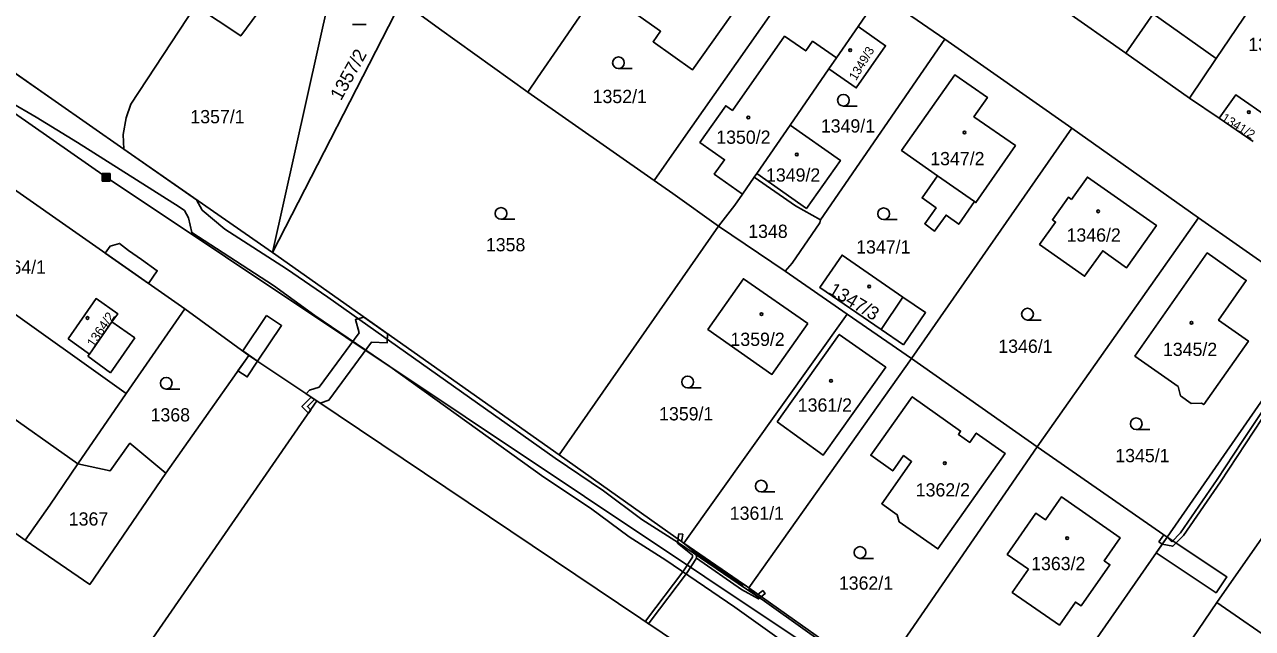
# Model space of a CAD drawing. Extents: x -756746 to -753363, y -1166406 to -1161727.
# Drawn here: x -755028.6 to -754871.1, y -1163796 to -1163718.6 of the extents above; entities that cross this region are included whole.
import ezdxf

# ---------------------------------------------------------------- set-up
doc = ezdxf.new("R2010")
doc.units = 0
for name, color, linetype in [('Hranice parcel', 7, 'Continuous'), ('Parcelní čísla', 7, 'Continuous'), ('Poz předměty', 7, 'Continuous'), ('Vnitřní kresba', 7, 'Continuous'), ('Věcná břemena k části', 7, 'Continuous'), ('Značky budov', 7, 'Continuous'), ('Značky kultur', 7, 'Continuous')]:
    doc.layers.add(name, color=color, linetype=linetype)

msp = doc.modelspace()

# ---------------------------------------------------------------- linework, layer by layer
at = {"layer": 'Hranice parcel'}
for p, q in [((-754996.82, -1163747.81), (-754988.39, -1163710.03)), ((-754921.72, -1163718.8), (-754918.9, -1163714.71)), ((-754918.9, -1163714.71), (-754910.58, -1163720.42)), ((-754996.82, -1163747.81), (-754980.28, -1163715.58)), ((-754887.38, -1163722.21), (-754895.56, -1163716.51)), ((-754924.5, -1163722.84), (-754921.72, -1163718.8)), ((-754910.58, -1163720.42), (-754926.54, -1163743.61)), ((-754910.58, -1163720.42), (-754894.3, -1163731.84)), ((-754925.46, -1163724.23), (-754924.5, -1163722.84)), ((-754879.21, -1163727.98), (-754887.38, -1163722.21)), ((-754930.44, -1163731.45), (-754925.46, -1163724.23)), ((-754947.85, -1163738.54), (-754964.07, -1163727.22)), ((-754875.4, -1163730.58), (-754879.21, -1163727.98)), ((-755044.04, -1163729.81), (-755008.06, -1163755.01)), ((-754871.04, -1163733.56), (-754875.4, -1163730.58)), ((-754934.71, -1163737.64), (-754930.44, -1163731.45)), ((-754914.88, -1163761.4), (-754894.3, -1163731.84)), ((-754894.3, -1163731.84), (-754878.07, -1163743.35)), ((-755015.86, -1163734.53), (-754996.82, -1163747.81)), ((-754935.05, -1163738.13), (-754936.53, -1163740.29)), ((-754935.05, -1163738.13), (-754934.71, -1163737.64)), ((-755015.59, -1163765.87), (-755051.29, -1163740.36)), ((-754878.07, -1163743.35), (-754898.73, -1163772.73)), ((-754878.07, -1163743.35), (-754861.66, -1163754.84)), ((-754960.05, -1163773.74), (-754939.62, -1163744.42)), ((-754939.62, -1163744.42), (-754931.06, -1163750.19)), ((-754996.82, -1163747.81), (-754960.05, -1163773.74)), ((-755057.64, -1163749.59), (-755021.76, -1163774.87)), ((-754931.06, -1163750.19), (-754923.11, -1163755.69)), ((-755008.06, -1163755.01), (-755015.59, -1163765.87)), ((-754999.85, -1163760.98), (-755008.06, -1163755.01)), ((-754944.05, -1163785.07), (-754923.11, -1163755.69)), ((-754923.11, -1163755.69), (-754914.88, -1163761.4)), ((-754861.66, -1163754.84), (-754882.09, -1163784.28)), ((-755010.49, -1163776.1), (-754999.85, -1163760.98)), ((-754991.11, -1163766.83), (-754999.85, -1163760.98)), ((-754914.88, -1163761.4), (-754935.71, -1163790.81)), ((-754898.73, -1163772.73), (-754914.88, -1163761.4)), ((-755027.81, -1163819.83), (-754991.11, -1163766.83)), ((-755021.76, -1163774.87), (-755015.59, -1163765.87)), ((-754944.1, -1163798.41), (-754991.11, -1163766.83)), ((-754919.23, -1163802.43), (-754898.73, -1163772.73)), ((-754898.73, -1163772.73), (-754882.09, -1163784.28)), ((-754960.05, -1163773.74), (-754944.05, -1163785.07)), ((-754875.73, -1163792.69), (-754867.09, -1163780.32)), ((-754882.09, -1163784.28), (-754902.71, -1163813.95)), ((-754944.05, -1163785.07), (-754935.71, -1163790.81)), ((-754935.71, -1163790.81), (-754919.23, -1163802.43)), ((-754875.73, -1163792.69), (-754881.32, -1163800.92)), ((-754857.69, -1163805.13), (-754875.73, -1163792.69))]:
    msp.add_line(p, q, dxfattribs=at)
for points in [[(-754964.07, -1163727.22), (-754962.82, -1163725.41), (-754959.87, -1163721.12), (-754956.87, -1163716.76), (-754955.23, -1163714.39), (-754954.49, -1163713.3), (-754943.59, -1163697.49)], [(-754945.77, -1163707.38), (-754940.97, -1163710.76), (-754940.72, -1163710.4), (-754935.6, -1163713.96), (-754942.94, -1163724.35), (-754948, -1163720.77), (-754947.05, -1163719.42), (-754951.86, -1163716.04), (-754945.77, -1163707.38)], [(-755015.86, -1163734.53), (-755015.97, -1163732.64), (-755015.58, -1163730.53), (-755014.99, -1163728.75), (-755006.66, -1163716.18), (-755000.88, -1163720.02), (-754991.8, -1163707.71)], [(-754887.38, -1163722.21), (-754883.89, -1163717.2), (-754877.52, -1163707.95)], [(-754927.16, -1163709.01), (-754944.4, -1163733.62), (-754947.85, -1163738.54)], [(-754980.28, -1163715.58), (-754975.39, -1163719.09), (-754964.07, -1163727.22)], [(-754879.21, -1163727.98), (-754875.78, -1163722.92), (-754871.46, -1163716.55)], [(-755038.16, -1163718.97), (-755024.69, -1163728.37), (-755015.86, -1163734.53)], [(-754921.72, -1163718.8), (-754918.18, -1163721.27), (-754921.94, -1163726.69), (-754925.46, -1163724.23)], [(-754936.53, -1163740.29), (-754940.15, -1163737.73), (-754938.84, -1163735.89), (-754942, -1163733.68), (-754938.68, -1163728.97), (-754937.83, -1163729.56), (-754931.14, -1163720.05), (-754928.42, -1163721.95), (-754927.54, -1163720.7), (-754924.5, -1163722.84)], [(-754911.51, -1163737.95), (-754916.13, -1163734.71), (-754909.32, -1163725.01), (-754905.13, -1163727.91), (-754906.87, -1163730.39), (-754901.54, -1163734.09), (-754906.6, -1163741.39), (-754906.78, -1163741.27), (-754908.81, -1163744.17), (-754910.44, -1163743), (-754911.91, -1163745.04), (-754913.17, -1163744.1), (-754911.72, -1163742.08), (-754913.51, -1163740.8), (-754911.51, -1163737.95)], [(-754875.4, -1163730.58), (-754873.29, -1163727.59), (-754868.95, -1163730.56)], [(-754930.44, -1163731.45), (-754923.99, -1163735.99), (-754928.35, -1163742.13), (-754934.71, -1163737.64)], [(-754947.85, -1163738.54), (-754945.47, -1163740.24), (-754939.62, -1163744.42)], [(-754926.54, -1163743.61), (-754929.76, -1163741.82), (-754935.05, -1163738.13)], [(-754894.34, -1163740.99), (-754892.3, -1163738.12), (-754883.45, -1163744.32), (-754887.29, -1163749.74), (-754890.35, -1163747.56), (-754892.67, -1163750.84), (-754898.43, -1163746.75), (-754896.39, -1163743.88), (-754896.8, -1163743.59), (-754894.75, -1163740.7), (-754894.34, -1163740.99)], [(-754936.53, -1163740.29), (-754937.51, -1163741.71), (-754939.62, -1163744.42)], [(-754931.06, -1163750.19), (-754930.17, -1163749.14), (-754926.64, -1163744), (-754926.54, -1163743.61)], [(-754915.88, -1163759.62), (-754918.76, -1163757.65), (-754926.6, -1163752.28), (-754923.76, -1163748.13), (-754915.96, -1163753.52), (-754913.05, -1163755.5), (-754915.88, -1163759.62)], [(-754879, -1163767.14), (-754880.38, -1163766.17), (-754880.67, -1163764.99), (-754886.22, -1163761.07), (-754876.94, -1163747.85), (-754871.93, -1163751.38), (-754875.49, -1163756.47), (-754871.66, -1163759.14), (-754877.39, -1163767.3), (-754877.69, -1163767.09), (-754879, -1163767.14)], [(-754928.16, -1163756.9), (-754932.76, -1163763.42), (-754940.97, -1163757.66), (-754936.41, -1163751.15), (-754928.16, -1163756.9)], [(-755023, -1163758.88), (-755020.28, -1163760.81), (-755017.39, -1163756.69), (-755016.65, -1163755.64), (-755019.42, -1163753.7), (-755023, -1163758.88)], [(-755064.35, -1163759.35), (-755047.5, -1163771.14), (-755028.52, -1163784.68)], [(-754932.1, -1163769.52), (-754924.12, -1163758.29), (-754918.17, -1163762.51), (-754926.18, -1163773.76), (-754932.1, -1163769.52)], [(-754916.44, -1163782.34), (-754916.72, -1163781.42), (-754918.67, -1163780.02), (-754914.85, -1163774.6), (-754915.89, -1163773.84), (-754917.28, -1163775.79), (-754920.08, -1163773.8), (-754914.77, -1163766.29), (-754908.57, -1163770.7), (-754908.85, -1163771.11), (-754907.4, -1163772.14), (-754906.57, -1163770.95), (-754902.85, -1163773.57), (-754911.48, -1163785.81), (-754916.44, -1163782.34)], [(-755010.49, -1163776.1), (-755015.09, -1163772.26), (-755017.63, -1163775.8), (-755021.76, -1163774.87)], [(-755028.52, -1163784.68), (-755025.34, -1163780.21), (-755021.76, -1163774.87)], [(-755028.52, -1163784.68), (-755020.25, -1163790.35), (-755010.49, -1163776.1)], [(-754899.87, -1163788.39), (-754902.59, -1163786.5), (-754898.91, -1163781.21), (-754897.68, -1163782.06), (-754895.63, -1163779.12), (-754888.11, -1163784.36), (-754890.17, -1163787.31), (-754889.43, -1163787.83), (-754893.11, -1163793.12), (-754893.85, -1163792.61), (-754895.9, -1163795.57), (-754901.95, -1163791.37), (-754899.87, -1163788.39)]]:
    msp.add_lwpolyline(points, dxfattribs=at)
at = {"layer": 'Poz předměty'}
for p, q in [((-755018.14, -1163738.14), (-755128.06, -1163661.49)), ((-755018.64, -1163737.64), (-755017.64, -1163737.64)), ((-755018.64, -1163738.64), (-755018.64, -1163737.64)), ((-755018.64, -1163737.84), (-755017.64, -1163737.84)), ((-755018.64, -1163738.04), (-755017.64, -1163738.04)), ((-755018.64, -1163738.24), (-755017.64, -1163738.24)), ((-755018.64, -1163738.44), (-755017.64, -1163738.44)), ((-755018.64, -1163738.64), (-755017.64, -1163738.64)), ((-755018.44, -1163738.64), (-755018.44, -1163737.64)), ((-755018.24, -1163738.64), (-755018.24, -1163737.64)), ((-755018.14, -1163738.14), (-754873.59, -1163834.57)), ((-755018.04, -1163738.64), (-755018.04, -1163737.64)), ((-755017.84, -1163738.64), (-755017.84, -1163737.64)), ((-755017.64, -1163738.64), (-755017.64, -1163737.64))]:
    msp.add_line(p, q, dxfattribs=at)
at = {"layer": 'Vnitřní kresba'}
for p, q in [((-754875.78, -1163722.92), (-754883.89, -1163717.2)), ((-754906.78, -1163741.27), (-754911.51, -1163737.95)), ((-754918.76, -1163757.65), (-754915.96, -1163753.52)), ((-755017.39, -1163756.69), (-755014.44, -1163758.73)), ((-755014.44, -1163758.73), (-755017.59, -1163763.22)), ((-755020.48, -1163761.1), (-755020.28, -1163760.81)), ((-755017.59, -1163763.22), (-755020.48, -1163761.1))]:
    msp.add_line(p, q, dxfattribs=at)
at = {"layer": 'Věcná břemena k části'}
for points in [[(-755037.27, -1163724.55), (-755027.09, -1163730.42), (-755021.8, -1163733.7), (-755008.79, -1163741.93), (-755008.1, -1163742.39), (-755007.57, -1163743.35), (-755007.17, -1163745.24), (-754996.67, -1163752.04), (-754991.39, -1163755.87), (-754981.74, -1163762.4), (-754962.02, -1163776.59), (-754956.02, -1163780.57), (-754951.05, -1163784.27), (-754946.37, -1163787.26), (-754937.51, -1163793.29), (-754930.04, -1163798.63), (-754919.65, -1163805.88), (-754909.66, -1163812.74), (-754903.37, -1163816.9), (-754896.65, -1163821.62), (-754874.42, -1163837.09), (-754871.22, -1163839.36), (-754865.94, -1163843.26)], [(-754869.99, -1163836.9), (-754894.44, -1163819.82), (-754902.71, -1163813.95), (-754903.98, -1163813.07), (-754908.26, -1163810.35), (-754918.06, -1163803.6), (-754928.22, -1163796.45), (-754934.02, -1163792.3), (-754936.14, -1163790.89), (-754944.73, -1163785.02), (-754949.43, -1163782.04), (-754954.34, -1163778.34), (-754960.55, -1163774.16), (-754989.7, -1163753.53), (-754994.99, -1163749.87), (-755002.9, -1163744.78), (-755005.84, -1163742.35), (-755006.53, -1163741.04), (-755015.86, -1163734.53), (-755024.69, -1163728.37), (-755031.59, -1163723.55)]]:
    msp.add_lwpolyline(points, dxfattribs=at)
for points in [[(-755013.62, -1163748.7), (-755015.27, -1163747.53), (-755016.42, -1163746.63), (-755017.64, -1163746.97), (-755018.27, -1163747.86), (-755012.72, -1163751.75), (-755011.59, -1163750.13)], [(-754997.56, -1163755.87), (-755000.61, -1163760.42), (-754998.71, -1163761.74), (-754995.64, -1163757.16)], [(-754990.7, -1163767.1), (-754989.6, -1163766.72), (-754984.12, -1163759.31), (-754982.09, -1163759.37), (-754982.06, -1163758.22), (-754985.08, -1163756.09), (-754986.18, -1163756.4), (-754985.71, -1163758.1), (-754990.84, -1163765.04), (-754992.04, -1163765.45), (-754992.49, -1163765.91), (-754991.85, -1163766.33), (-754991.43, -1163766.62), (-754991.11, -1163766.83)], [(-754881.5, -1163784.89), (-754882.09, -1163784.28), (-754882.72, -1163785.19), (-754881.36, -1163785.45), (-754880, -1163784.06), (-754875.23, -1163777.19), (-754872.03, -1163772.32), (-754868.81, -1163767.45), (-754865.24, -1163762.57), (-754862.1, -1163759.31), (-754860.56, -1163757.18), (-754861.18, -1163756.06), (-754861.48, -1163755.66), (-754862.12, -1163756.14), (-754861.82, -1163756.54), (-754861.18, -1163757.18), (-754862.48, -1163758.99), (-754865.62, -1163762.25), (-754869.23, -1163767.17), (-754872.45, -1163772.04), (-754875.65, -1163776.91), (-754880.38, -1163783.74)], [(-754998.71, -1163761.74), (-754999.85, -1163760.98), (-755001.24, -1163762.95), (-755000.05, -1163763.75)], [(-754991.43, -1163766.62), (-754991.85, -1163766.33), (-754993.03, -1163767.52), (-754992.21, -1163768.41), (-754991.91, -1163767.99), (-754992.33, -1163767.54)], [(-754944.34, -1163784.86), (-754944.8, -1163784.54), (-754944.88, -1163785.05), (-754942.96, -1163786.59), (-754942.94, -1163786.85), (-754944.19, -1163788.72), (-754948.84, -1163794.91), (-754948.99, -1163795.13), (-754948.57, -1163795.41), (-754948.38, -1163795.13), (-754943.73, -1163788.94), (-754942.42, -1163786.99), (-754942.48, -1163786.33)], [(-754944.8, -1163784.54), (-754944.34, -1163784.86), (-754944.27, -1163784.43), (-754944.19, -1163783.93), (-754944.69, -1163783.85), (-754944.77, -1163784.35)], [(-754882.09, -1163784.28), (-754883.51, -1163786.32), (-754875.81, -1163791.43), (-754874.44, -1163789.37)], [(-754883.13, -1163784.91), (-754882.72, -1163785.19), (-754882.09, -1163784.28), (-754882.5, -1163783.99)], [(-754934.13, -1163791.93), (-754934.55, -1163791.63), (-754935.67, -1163790.98), (-754935.71, -1163790.81), (-754936.34, -1163790.37), (-754936.58, -1163790.45), (-754942.48, -1163786.33), (-754942.42, -1163786.99), (-754936.66, -1163790.99), (-754934.47, -1163792.22)], [(-754933.94, -1163791.12), (-754934.55, -1163791.63), (-754934.13, -1163791.93), (-754933.62, -1163791.5)]]:
    msp.add_lwpolyline(points, close=True, dxfattribs=at)
at = {"layer": 'Značky budov'}
for centre in [(-754922.72, -1163721.86), (-754935.79, -1163730.48), (-754871.6, -1163729.78), (-754908.08, -1163732.39), (-754929.58, -1163735.22), (-754890.93, -1163742.51), (-754920.29, -1163752.15), (-755020.52, -1163756.19), (-754934.1, -1163755.69), (-754878.97, -1163756.8), (-754925.19, -1163764.26), (-754910.6, -1163774.82), (-754894.92, -1163784.41)]:
    msp.add_circle(centre, 0.175, dxfattribs=at)
at = {"layer": 'Značky kultur'}
for p, q in [((-754986.54, -1163718.56), (-754984.79, -1163718.56)), ((-754952.44, -1163724.21), (-754950.69, -1163724.21)), ((-754923.59, -1163729.01), (-754921.84, -1163729.01)), ((-754967.5, -1163743.53), (-754965.75, -1163743.53)), ((-754918.44, -1163743.57), (-754916.69, -1163743.57)), ((-754899.99, -1163756.45), (-754898.24, -1163756.45)), ((-755010.43, -1163765.31), (-755008.68, -1163765.31)), ((-754943.57, -1163765.14), (-754941.82, -1163765.14)), ((-754886.05, -1163770.5), (-754884.3, -1163770.5)), ((-754934.14, -1163778.5), (-754932.39, -1163778.5)), ((-754921.47, -1163787.01), (-754919.72, -1163787.01))]:
    msp.add_line(p, q, dxfattribs=at)
for centre in [(-754952.44, -1163723.46), (-754923.59, -1163728.26), (-754967.5, -1163742.78), (-754918.44, -1163742.82), (-754899.99, -1163755.7), (-755010.43, -1163764.56), (-754943.57, -1163764.39), (-754886.05, -1163769.75), (-754934.14, -1163777.75), (-754921.47, -1163786.26)]:
    msp.add_circle(centre, 0.75, dxfattribs=at)

# ---------------------------------------------------------------- texts
at = {"layer": 'Parcelní čísla'}
for s, height, rotation, p in [('1349/3', 1.139, 59, (-754921.98, -1163725.82)), ('1357/2', 1.7, 61, (-754988.02, -1163728.41)), ('1341/2', 1.139, 328, (-754875.21, -1163730.82)), ('1347/3', 1.7, 329, (-754925.63, -1163753)), ('1364/2', 1.2, 56, (-755019.72, -1163760.03))]:
    msp.add_text(s, height=height, rotation=rotation, dxfattribs=at).set_placement(p)
for s, p in [('1341/1', (-754871.68, -1163721.96)), ('1352/1', (-754955.75, -1163728.63)), ('1357/1', (-755007.34, -1163731.22)), ('1349/1', (-754926.49, -1163732.41)), ('1350/2', (-754939.9, -1163733.85)), ('1347/2', (-754912.46, -1163736.6)), ('1349/2', (-754933.52, -1163738.7)), ('1348', (-754935.8, -1163745.92)), ('1346/2', (-754894.98, -1163746.4)), ('1358', (-754969.44, -1163747.64)), ('1347/1', (-754921.96, -1163747.93)), ('1364/1', (-755032.81, -1163750.51)), ('1359/2', (-754938.08, -1163759.77)), ('1346/1', (-754903.73, -1163760.66)), ('1345/2', (-754882.62, -1163761.06)), ('1361/2', (-754929.45, -1163768.2)), ('1368', (-755012.44, -1163769.46)), ('1359/1', (-754947.23, -1163769.32)), ('1345/1', (-754888.73, -1163774.68)), ('1362/2', (-754914.32, -1163779.08)), ('1367', (-755022.93, -1163782.81)), ('1361/1', (-754938.17, -1163782.07)), ('1363/2', (-754899.52, -1163788.53)), ('1362/1', (-754924.18, -1163791.03))]:
    msp.add_text(s, height=1.7, dxfattribs=at).set_placement(p)

doc.saveas('drawing.dxf')
